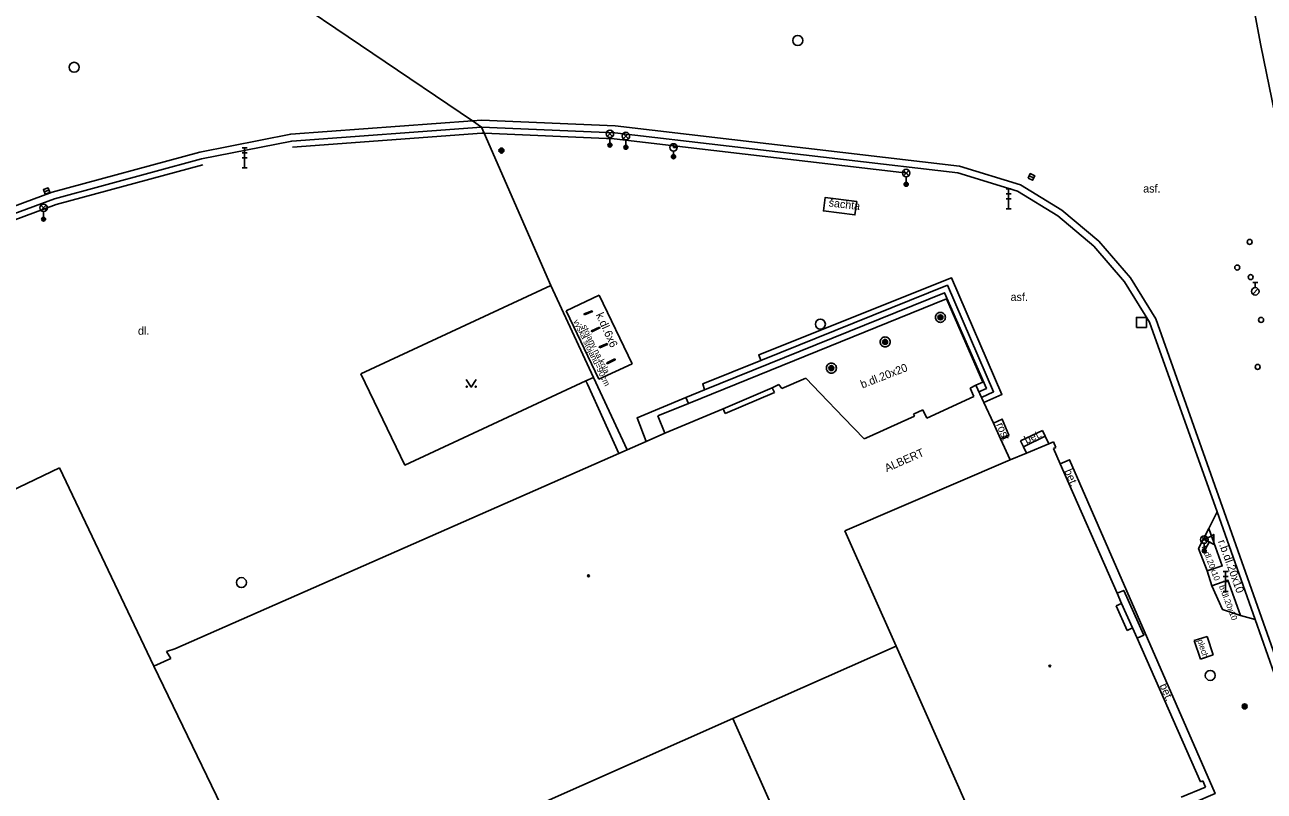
# Model space of a CAD drawing. Extents: x -599770 to -598493, y -1162076 to -1159209.
# Drawn here: x -599305.9 to -599243.9, y -1161260.5 to -1161222.2 of the extents above; entities that cross this region are included whole.
import ezdxf

# ---------------------------------------------------------------- set-up
doc = ezdxf.new("R2010")
doc.units = 0
doc.layers.add('Podklad', color=7, linetype='Continuous')

msp = doc.modelspace()

# ---------------------------------------------------------------- linework, layer by layer
at = {"layer": 'Podklad'}
for p, q in [((-599276.773, -1161227.82), (-599276.508, -1161227.555)), ((-599276.773, -1161227.555), (-599276.508, -1161227.82)), ((-599275.972, -1161227.93), (-599275.707, -1161227.665)), ((-599275.972, -1161227.665), (-599275.707, -1161227.93)), ((-599295.025, -1161228.39), (-599294.775, -1161228.39)), ((-599294.9, -1161229.39), (-599294.9, -1161228.39)), ((-599276.64, -1161227.875), (-599276.64, -1161228.25)), ((-599275.84, -1161227.985), (-599275.84, -1161228.36)), ((-599295.025, -1161228.64), (-599294.775, -1161228.64)), ((-599295.025, -1161228.89), (-599294.775, -1161228.89)), ((-599273.46, -1161228.555), (-599273.46, -1161228.73)), ((-599295.025, -1161229.39), (-599294.775, -1161229.39)), ((-599261.962, -1161229.78), (-599261.697, -1161229.515)), ((-599261.962, -1161229.515), (-599261.697, -1161229.78)), ((-599261.83, -1161229.835), (-599261.83, -1161230.21)), ((-599255.683, -1161229.787), (-599255.457, -1161229.893)), ((-599304.918, -1161230.591), (-599304.682, -1161230.509)), ((-599256.835, -1161230.44), (-599256.585, -1161230.44)), ((-599256.835, -1161230.69), (-599256.585, -1161230.69)), ((-599256.71, -1161231.44), (-599256.71, -1161230.44)), ((-599305.082, -1161231.52), (-599304.817, -1161231.255)), ((-599305.082, -1161231.255), (-599304.817, -1161231.52)), ((-599256.835, -1161230.94), (-599256.585, -1161230.94)), ((-599256.835, -1161231.44), (-599256.585, -1161231.44)), ((-599304.95, -1161231.575), (-599304.95, -1161231.95)), ((-599244.505, -1161235.122), (-599244.255, -1161235.122)), ((-599244.38, -1161235.372), (-599244.38, -1161235.122)), ((-599244.509, -1161235.696), (-599244.244, -1161235.431)), ((-599247.062, -1161248.1), (-599246.797, -1161247.835)), ((-599247.062, -1161247.835), (-599246.797, -1161248.1)), ((-599246.675, -1161248.089), (-599246.93, -1161248.53)), ((-599246.93, -1161248.155), (-599246.93, -1161248.53)), ((-599247.038, -1161248.468), (-599246.822, -1161248.593)), ((-599245.985, -1161249.56), (-599245.735, -1161249.56)), ((-599245.985, -1161249.81), (-599245.735, -1161249.81)), ((-599245.985, -1161250.06), (-599245.735, -1161250.06)), ((-599245.86, -1161250.56), (-599245.86, -1161249.56)), ((-599245.985, -1161250.56), (-599245.735, -1161250.56))]:
    msp.add_line(p, q, dxfattribs=at)
for points in [[(-599293.48, -1161220.29), (-599283.516, -1161227.034), (-599283.05, -1161227.35)], [(-599244.68, -1161220.47), (-599244.36, -1161221.86), (-599244.1, -1161223.27)], [(-599242.28, -1161232.13), (-599244.1, -1161223.27)], [(-599256.11, -1161230.24), (-599259.17, -1161229.3), (-599276.37, -1161227.29), (-599283.05, -1161227), (-599283.516, -1161227.034), (-599292.59, -1161227.7), (-599297.14, -1161228.6), (-599304.52, -1161230.6), (-599310.02, -1161232.63), (-599324.5, -1161239.32), (-599330.97, -1161242.33), (-599342.09, -1161247.58)], [(-599283.05, -1161227.35), (-599292.54, -1161228.05), (-599297.06, -1161228.94), (-599304.41, -1161230.93), (-599309.89, -1161232.95), (-599324.35, -1161239.64)], [(-599282.92, -1161227.66), (-599283.04, -1161227.65), (-599292.5, -1161228.35)], [(-599256.27, -1161230.55), (-599259.24, -1161229.64), (-599276.4, -1161227.64), (-599283.05, -1161227.35)], [(-599283.05, -1161227.35), (-599282.92, -1161227.66)], [(-599261.76, -1161229.66), (-599276.42, -1161227.94), (-599282.92, -1161227.66)], [(-599282.92, -1161227.66), (-599279.59, -1161235.27)], [(-599273.46, -1161228.18), (-599273.46, -1161228.367), (-599273.273, -1161228.367)], [(-599296.99, -1161229.23), (-599304.32, -1161231.22), (-599309.77, -1161233.23)], [(-599256.11, -1161230.24), (-599254.05, -1161231.5), (-599252.2, -1161233.06), (-599250.62, -1161234.89), (-599249.35, -1161236.94)], [(-599264.3, -1161231.07), (-599264.39, -1161231.74), (-599265.97, -1161231.54), (-599265.88, -1161230.87), (-599264.3, -1161231.07)], [(-599256.27, -1161230.55), (-599254.25, -1161231.78), (-599252.45, -1161233.3), (-599250.91, -1161235.09), (-599249.66, -1161237.1)], [(-599269.09, -1161239.02), (-599269.2, -1161238.74), (-599259.57, -1161234.88), (-599257.04, -1161240.71), (-599257.94, -1161241.12)], [(-599289.09, -1161239.69), (-599279.59, -1161235.27)], [(-599279.59, -1161235.27), (-599277.46, -1161239.86)], [(-599277.17, -1161235.75), (-599278.83, -1161236.54)], [(-599275.53, -1161239.19), (-599277.17, -1161235.75)], [(-599271.91, -1161240.49), (-599259.91, -1161235.63), (-599257.82, -1161240.41), (-599258.19, -1161240.58)], [(-599269.09, -1161239.02), (-599259.77, -1161235.26), (-599257.46, -1161240.58), (-599258.06, -1161240.86)], [(-599272.71, -1161241.16), (-599259.82, -1161235.94)], [(-599259.82, -1161235.94), (-599258, -1161240.1)], [(-599278.83, -1161236.54), (-599277.19, -1161239.95)], [(-599277.91, -1161236.73), (-599277.93, -1161236.69), (-599277.53, -1161236.53)], [(-599277.53, -1161236.53), (-599277.51, -1161236.57), (-599277.91, -1161236.73)], [(-599259.87, -1161236.86), (-599259.874, -1161236.817), (-599259.885, -1161236.775), (-599259.903, -1161236.735), (-599259.929, -1161236.699), (-599259.959, -1161236.668), (-599259.995, -1161236.644), (-599260.034, -1161236.625), (-599260.077, -1161236.614), (-599260.12, -1161236.61), (-599260.163, -1161236.614), (-599260.205, -1161236.625), (-599260.245, -1161236.644), (-599260.281, -1161236.668), (-599260.312, -1161236.699), (-599260.337, -1161236.735), (-599260.355, -1161236.775), (-599260.366, -1161236.817), (-599260.37, -1161236.86), (-599260.366, -1161236.903), (-599260.355, -1161236.946), (-599260.337, -1161236.985), (-599260.312, -1161237.021), (-599260.281, -1161237.052), (-599260.245, -1161237.076), (-599260.205, -1161237.095), (-599260.163, -1161237.106), (-599260.12, -1161237.11), (-599260.077, -1161237.106), (-599260.034, -1161237.095), (-599259.995, -1161237.076), (-599259.959, -1161237.052), (-599259.929, -1161237.021), (-599259.903, -1161236.985), (-599259.885, -1161236.946), (-599259.874, -1161236.903), (-599259.87, -1161236.86)], [(-599246.29, -1161246.59), (-599249.66, -1161237.1)], [(-599245.55, -1161247.67), (-599249.35, -1161236.94)], [(-599277.54, -1161237.58), (-599277.56, -1161237.54), (-599277.16, -1161237.35)], [(-599277.16, -1161237.35), (-599277.14, -1161237.39), (-599277.54, -1161237.58)], [(-599277.15, -1161238.38), (-599277.17, -1161238.34), (-599276.78, -1161238.17)], [(-599276.78, -1161238.17), (-599276.76, -1161238.21), (-599277.15, -1161238.38)], [(-599262.63, -1161238.09), (-599262.634, -1161238.047), (-599262.645, -1161238.005), (-599262.663, -1161237.965), (-599262.688, -1161237.929), (-599262.719, -1161237.898), (-599262.755, -1161237.874), (-599262.795, -1161237.855), (-599262.837, -1161237.844), (-599262.88, -1161237.84), (-599262.923, -1161237.844), (-599262.966, -1161237.855), (-599263.005, -1161237.874), (-599263.041, -1161237.898), (-599263.071, -1161237.929), (-599263.097, -1161237.965), (-599263.115, -1161238.005), (-599263.126, -1161238.047), (-599263.13, -1161238.09), (-599263.126, -1161238.133), (-599263.115, -1161238.176), (-599263.097, -1161238.215), (-599263.071, -1161238.251), (-599263.041, -1161238.282), (-599263.005, -1161238.306), (-599262.966, -1161238.325), (-599262.923, -1161238.336), (-599262.88, -1161238.34), (-599262.837, -1161238.336), (-599262.795, -1161238.325), (-599262.755, -1161238.306), (-599262.719, -1161238.282), (-599262.688, -1161238.251), (-599262.663, -1161238.215), (-599262.645, -1161238.176), (-599262.634, -1161238.133), (-599262.63, -1161238.09)], [(-599276.77, -1161239.18), (-599276.79, -1161239.14), (-599276.39, -1161238.94)], [(-599276.39, -1161238.94), (-599276.37, -1161238.98), (-599276.77, -1161239.18)], [(-599277.19, -1161239.95), (-599275.53, -1161239.19)], [(-599271.91, -1161240.49), (-599272, -1161240.19), (-599269.09, -1161239.02)], [(-599265.32, -1161239.4), (-599265.324, -1161239.357), (-599265.335, -1161239.315), (-599265.354, -1161239.275), (-599265.378, -1161239.239), (-599265.409, -1161239.209), (-599265.445, -1161239.183), (-599265.484, -1161239.165), (-599265.527, -1161239.154), (-599265.57, -1161239.15), (-599265.613, -1161239.154), (-599265.655, -1161239.165), (-599265.695, -1161239.183), (-599265.731, -1161239.209), (-599265.762, -1161239.239), (-599265.786, -1161239.275), (-599265.805, -1161239.315), (-599265.816, -1161239.357), (-599265.82, -1161239.4), (-599265.816, -1161239.443), (-599265.805, -1161239.486), (-599265.786, -1161239.525), (-599265.762, -1161239.561), (-599265.731, -1161239.591), (-599265.695, -1161239.617), (-599265.655, -1161239.635), (-599265.613, -1161239.646), (-599265.57, -1161239.65), (-599265.527, -1161239.646), (-599265.484, -1161239.635), (-599265.445, -1161239.617), (-599265.409, -1161239.591), (-599265.378, -1161239.561), (-599265.354, -1161239.525), (-599265.335, -1161239.486), (-599265.324, -1161239.443), (-599265.32, -1161239.4)], [(-599277.46, -1161239.86), (-599277.835, -1161240.034), (-599286.89, -1161244.25), (-599289.09, -1161239.69)], [(-599283.82, -1161239.975), (-599283.57, -1161240.35), (-599283.32, -1161239.975)], [(-599277.835, -1161240.034), (-599277.76, -1161240.2), (-599276.199, -1161243.665)], [(-599277.46, -1161239.86), (-599275.78, -1161243.48)], [(-599266.85, -1161239.9), (-599268.05, -1161240.42)], [(-599266.13, -1161240.65), (-599266.85, -1161239.9)], [(-599258, -1161240.1), (-599258.34, -1161240.25)], [(-599272.71, -1161241.16), (-599272.84, -1161240.86), (-599271.91, -1161240.49)], [(-599270.97, -1161241.44), (-599268.52, -1161240.38)], [(-599270.87, -1161241.67), (-599268.42, -1161240.61)], [(-599268.52, -1161240.38), (-599268.19, -1161240.22)], [(-599268.42, -1161240.61), (-599268.52, -1161240.38)], [(-599268.05, -1161240.42), (-599268.19, -1161240.22)], [(-599264.94, -1161241.89), (-599266.13, -1161240.65)], [(-599264.94, -1161241.89), (-599266.13, -1161240.65)], [(-599258.44, -1161240.81), (-599260.8, -1161241.9)], [(-599258.34, -1161240.25), (-599258.63, -1161240.4)], [(-599258.63, -1161240.4), (-599258.44, -1161240.81)], [(-599258.34, -1161240.25), (-599257.94, -1161241.12)], [(-599274.821, -1161243.059), (-599275.28, -1161241.89), (-599272.84, -1161240.86)], [(-599274.24, -1161241.78), (-599272.71, -1161241.16)], [(-599273.89, -1161242.65), (-599270.97, -1161241.44)], [(-599270.97, -1161241.44), (-599270.87, -1161241.67)], [(-599257.94, -1161241.12), (-599257.47, -1161242.15)], [(-599273.89, -1161242.65), (-599274.24, -1161241.78)], [(-599263.93, -1161242.94), (-599264.94, -1161241.89)], [(-599261.42, -1161241.8), (-599262.08, -1161242.1)], [(-599260.99, -1161241.48), (-599261.46, -1161241.7)], [(-599261.46, -1161241.7), (-599261.42, -1161241.8)], [(-599260.8, -1161241.9), (-599260.99, -1161241.48)], [(-599257.47, -1161242.15), (-599257.03, -1161241.95), (-599256.69, -1161242.75), (-599257.11, -1161242.94)], [(-599275.78, -1161243.48), (-599274.821, -1161243.059), (-599273.89, -1161242.65)], [(-599262.08, -1161242.1), (-599263.66, -1161242.82)], [(-599262.08, -1161242.1), (-599263.66, -1161242.82)], [(-599257.47, -1161242.15), (-599257.11, -1161242.94)], [(-599256.11, -1161243.04), (-599255.02, -1161242.51)], [(-599255.02, -1161242.51), (-599254.88, -1161242.8), (-599254.7, -1161243.18)], [(-599263.66, -1161242.82), (-599263.93, -1161242.94)], [(-599257.11, -1161242.94), (-599256.63, -1161243.98)], [(-599256.63, -1161243.98), (-599255.82, -1161243.65), (-599254.7, -1161243.18), (-599254.47, -1161243.09)], [(-599255.82, -1161243.65), (-599255.97, -1161243.33), (-599256.11, -1161243.04)], [(-599255.97, -1161243.33), (-599254.88, -1161242.8)], [(-599254.47, -1161243.09), (-599254.35, -1161243.37)], [(-599298.39, -1161253.44), (-599276.199, -1161243.665), (-599275.78, -1161243.48)], [(-599254.35, -1161243.37), (-599254.47, -1161243.42)], [(-599254.47, -1161243.42), (-599254.13, -1161244.19)], [(-599309.49, -1161246.94), (-599304.16, -1161244.39)], [(-599304.16, -1161244.39), (-599299.43, -1161254.3)], [(-599256.63, -1161243.98), (-599264.89, -1161247.54)], [(-599254.13, -1161244.19), (-599253.66, -1161243.98), (-599246.39, -1161260.67), (-599247.47, -1161261.13), (-599246.653, -1161263.071), (-599246.54, -1161263.34)], [(-599254.13, -1161244.19), (-599251.28, -1161250.65)], [(-599246.29, -1161246.59), (-599246.7, -1161247.42)], [(-599246.29, -1161246.59), (-599244.38, -1161251.96)], [(-599264.89, -1161247.54), (-599262.33, -1161253.3)], [(-599246.7, -1161247.42), (-599247.21, -1161248.41), (-599246.79, -1161249.53)], [(-599246.79, -1161249.53), (-599246.03, -1161249.29), (-599246.7, -1161247.42)], [(-599260.26, -1161446.97), (-599259.67, -1161436.44), (-599258.54, -1161422.55), (-599257.44, -1161411.89), (-599256.48, -1161405.74), (-599256.11, -1161403.52), (-599255.35, -1161401.18), (-599252.46, -1161393.72), (-599243.35, -1161373.53), (-599229.69, -1161346.19), (-599226.26, -1161338.15), (-599225.07, -1161333.53), (-599224.41, -1161329.22), (-599224.11, -1161321.1), (-599224.34, -1161312.95), (-599224.48, -1161311.25), (-599225.01, -1161307.91), (-599239.94, -1161263.56), (-599245.55, -1161247.67)], [(-599246.79, -1161249.53), (-599246.55, -1161250.28)], [(-599245.12, -1161251.77), (-599245.75, -1161250), (-599246.55, -1161250.28)], [(-599251.28, -1161250.65), (-599250.95, -1161250.51), (-599249.95, -1161252.75), (-599250.29, -1161252.9)], [(-599251.28, -1161250.65), (-599251.06, -1161251.16)], [(-599246.55, -1161250.28), (-599246.01, -1161251.47), (-599245.12, -1161251.77)], [(-599251.06, -1161251.16), (-599251.33, -1161251.28)], [(-599250.79, -1161252.51), (-599251.33, -1161251.28)], [(-599251.33, -1161251.28), (-599250.79, -1161252.51)], [(-599251.06, -1161251.16), (-599250.51, -1161252.39)], [(-599245.12, -1161251.77), (-599244.38, -1161251.96)], [(-599224.7, -1161312.05), (-599224.97, -1161309.98), (-599225.42, -1161307.91), (-599240.27, -1161263.67), (-599244.38, -1161251.96)], [(-599250.79, -1161252.51), (-599250.51, -1161252.39)], [(-599250.51, -1161252.39), (-599250.29, -1161252.9)], [(-599250.29, -1161252.9), (-599247.12, -1161260.08)], [(-599247.43, -1161253.02), (-599246.79, -1161252.81)], [(-599247.12, -1161253.95), (-599247.43, -1161253.02)], [(-599246.79, -1161252.81), (-599246.48, -1161253.74)], [(-599298.81, -1161253.56), (-599298.39, -1161253.44)], [(-599298.59, -1161253.91), (-599298.81, -1161253.56)], [(-599270.49, -1161256.92), (-599262.33, -1161253.3)], [(-599262.33, -1161253.3), (-599257.31, -1161264.61)], [(-599246.48, -1161253.74), (-599247.12, -1161253.95)], [(-599299.43, -1161254.3), (-599298.59, -1161253.91)], [(-599299.43, -1161254.3), (-599294.62, -1161264.27)], [(-599270.49, -1161256.92), (-599293.29, -1161267.03)], [(-599270.49, -1161256.92), (-599267.94, -1161262.65)], [(-599247.12, -1161260.08), (-599247, -1161260.03)], [(-599247, -1161260.03), (-599246.87, -1161260.34)], [(-599246.87, -1161260.34), (-599248.08, -1161260.85)]]:
    msp.add_lwpolyline(points, dxfattribs=at)
for points in [[(-599255.736, -1161229.9), (-599255.51, -1161230.006), (-599255.404, -1161229.78), (-599255.63, -1161229.674)], [(-599304.877, -1161230.709), (-599304.641, -1161230.627), (-599304.723, -1161230.391), (-599304.959, -1161230.473)], [(-599250.32, -1161237.36), (-599249.82, -1161237.36), (-599249.82, -1161236.86), (-599250.32, -1161236.86)], [(-599246.892, -1161247.964), (-599246.459, -1161248.214), (-599246.459, -1161247.714)]]:
    msp.add_lwpolyline(points, close=True, dxfattribs=at)
for centre, radius in [((-599267.25, -1161223.02), 0.25), ((-599303.42, -1161224.36), 0.25), ((-599276.64, -1161227.688), 0.188), ((-599275.84, -1161227.797), 0.188), ((-599282.06, -1161228.52), 0.125), ((-599282.06, -1161228.52), 0.1), ((-599276.64, -1161228.25), 0.1), ((-599276.64, -1161228.25), 0.0723), ((-599276.64, -1161228.25), 0.0438), ((-599275.84, -1161228.36), 0.1), ((-599275.84, -1161228.36), 0.0723), ((-599275.84, -1161228.36), 0.0438), ((-599273.46, -1161228.367), 0.188), ((-599282.06, -1161228.52), 0.075), ((-599282.06, -1161228.52), 0.05), ((-599282.06, -1161228.52), 0.025), ((-599273.46, -1161228.83), 0.1), ((-599273.46, -1161228.83), 0.0723), ((-599273.46, -1161228.83), 0.0438), ((-599261.83, -1161229.648), 0.188), ((-599261.83, -1161230.21), 0.1), ((-599261.83, -1161230.21), 0.0723), ((-599261.83, -1161230.21), 0.0438), ((-599304.95, -1161231.387), 0.188), ((-599304.95, -1161231.95), 0.1), ((-599304.95, -1161231.95), 0.0723), ((-599304.95, -1161231.95), 0.0438), ((-599244.66, -1161233.09), 0.125), ((-599245.28, -1161234.37), 0.125), ((-599244.61, -1161234.85), 0.125), ((-599244.38, -1161235.56), 0.188), ((-599266.12, -1161237.2), 0.25), ((-599260.12, -1161236.86), 0.125), ((-599260.12, -1161236.86), 0.1), ((-599260.12, -1161236.86), 0.075), ((-599260.12, -1161236.86), 0.05), ((-599260.12, -1161236.86), 0.025), ((-599244.09, -1161236.99), 0.125), ((-599262.88, -1161238.09), 0.125), ((-599262.88, -1161238.09), 0.1), ((-599262.88, -1161238.09), 0.075), ((-599262.88, -1161238.09), 0.05), ((-599262.88, -1161238.09), 0.025), ((-599265.57, -1161239.4), 0.125), ((-599265.57, -1161239.4), 0.1), ((-599265.57, -1161239.4), 0.075), ((-599265.57, -1161239.4), 0.05), ((-599265.57, -1161239.4), 0.025), ((-599244.26, -1161239.34), 0.125), ((-599283.795, -1161240.325), 0.025), ((-599283.345, -1161240.325), 0.025), ((-599246.93, -1161247.968), 0.188), ((-599246.93, -1161248.53), 0.1), ((-599246.93, -1161248.53), 0.0723), ((-599246.93, -1161248.53), 0.0438), ((-599295.06, -1161250.12), 0.25), ((-599277.71, -1161249.78), 0.045), ((-599277.71, -1161249.78), 0.0199), ((-599254.65, -1161254.29), 0.045), ((-599254.65, -1161254.29), 0.0199), ((-599246.63, -1161254.76), 0.25), ((-599244.91, -1161256.31), 0.125), ((-599244.91, -1161256.31), 0.1), ((-599244.91, -1161256.31), 0.075), ((-599244.91, -1161256.31), 0.05), ((-599244.91, -1161256.31), 0.025)]:
    msp.add_circle(centre, radius, dxfattribs=at)

# ---------------------------------------------------------------- texts
for s, p in [('asf.', (-599249.98, -1161230.62)), ('asf.', (-599256.61, -1161236.04)), ('dl.', (-599300.23, -1161237.73))]:
    msp.add_text(s, height=0.4, dxfattribs=at).set_placement(p)
for s, height, rotation, p in [('šachta', 0.4, 353, (-599265.72, -1161231.31)), ('výška stojanů=90cm', 0.3, 296, (-599278.48, -1161237.06)), ('k.dl.6x6', 0.4, 294.20636, (-599277.35, -1161236.73)), ('stojany na kola', 0.3, 296, (-599278.07, -1161237.3)), ('b.dl.20x20', 0.4, 21.28263, (-599264.02, -1161240.42)), ('rošt', 0.4, 292.92056, (-599257.34, -1161242.22)), ('bet.', 0.4, 26, (-599255.81, -1161243.2)), ('ALBERT', 0.4, 23.72275, (-599262.8, -1161244.6)), ('bet.', 0.4, 292.92056, (-599253.93, -1161244.54)), ('b.dl.20x10', 0.3, 291, (-599247.07, -1161248.33)), ('r.b.dl.20x10', 0.4, 290, (-599246.25, -1161248.06)), ('b.dl.20x10', 0.3, 291, (-599246.2, -1161250.31)), ('plech', 0.3, 288, (-599247.28, -1161253.01)), ('bet.', 0.4, 292.92056, (-599249.17, -1161255.26))]:
    msp.add_text(s, height=height, rotation=rotation, dxfattribs=at).set_placement(p)

doc.saveas('drawing.dxf')
